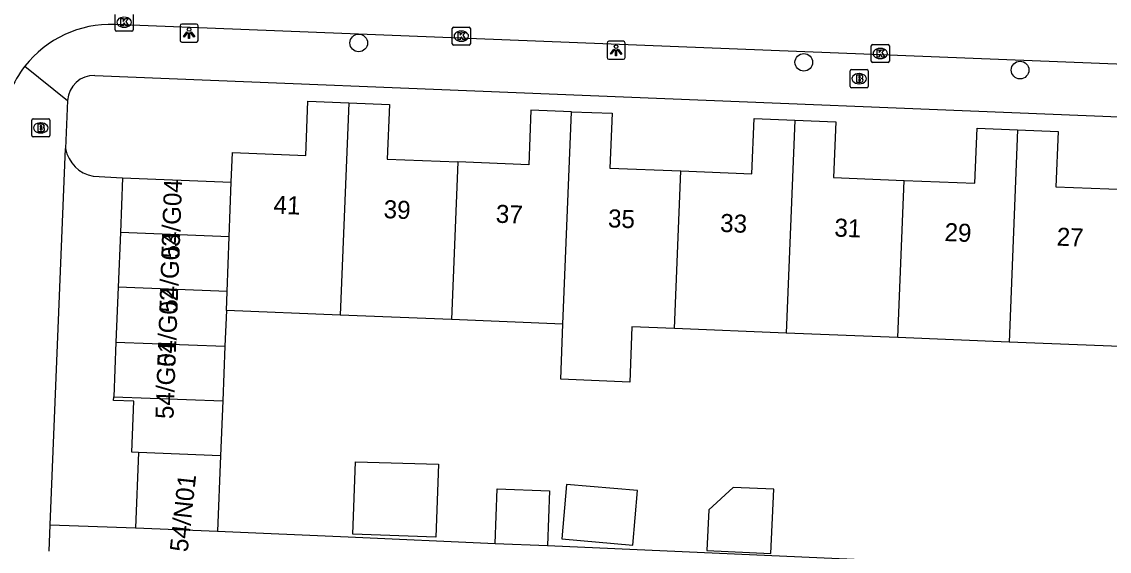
# Model space of a CAD drawing. Extents: x 161355 to 162026, y 386504 to 387459.
# Drawn here: x 161520.8 to 161581.1, y 387097.7 to 387127.1 of the extents above; entities that cross this region are included whole.
import ezdxf

# ---------------------------------------------------------------- set-up
doc = ezdxf.new("R2010")
doc.units = 0
for name, color, linetype in [('IMGEO_Boom', 7, 'Continuous'), ('IMGEO_Brandkraan', 7, 'Continuous'), ('IMGEO_Kolk', 7, 'Continuous'), ('IMGEO_Lichtpunt', 7, 'Continuous'), ('IMGEO_Pand', 7, 'Continuous'), ('IMGEO_Pand_nummerreeks', 7, 'Continuous'), ('IMGEO_Rijbaan_lokaal_open', 7, 'Continuous'), ('IMGEO_Voetpad_open', 7, 'Continuous')]:
    doc.layers.add(name, color=color, linetype=linetype)

msp = doc.modelspace()

# ---------------------------------------------------------------- linework, layer by layer
at = {"layer": 'IMGEO_Boom'}
for centre in [(161539.507, 387125.881), (161564.159, 387124.808), (161576.137, 387124.38)]:
    msp.add_circle(centre, 0.489, dxfattribs=at)
at = {"layer": 'IMGEO_Brandkraan'}
for p, q in [((161566.727, 387123.476), (161566.727, 387124.328)), ((161566.802, 387124.402), (161567.654, 387124.402)), ((161567.728, 387124.328), (161567.728, 387123.476)), ((161567.215, 387124.182), (161567.24, 387124.182)), ((161567.654, 387123.402), (161566.802, 387123.402)), ((161567.238, 387123.622), (161567.213, 387123.622)), ((161521.396, 387120.751), (161521.396, 387121.603)), ((161521.471, 387121.677), (161522.323, 387121.677)), ((161521.884, 387121.457), (161521.909, 387121.457)), ((161522.397, 387121.603), (161522.397, 387120.751)), ((161522.323, 387120.677), (161521.471, 387120.677)), ((161521.907, 387120.897), (161521.882, 387120.897))]:
    msp.add_line(p, q, dxfattribs=at)
for points in [[(161566.727, 387123.476), (161566.727, 387124.328)], [(161566.802, 387124.402), (161567.654, 387124.402)], [(161567.728, 387124.328), (161567.728, 387123.476)], [(161567.075, 387124.102), (161567.075, 387123.702), (161567.288, 387123.702)], [(161567.306, 387124.102), (161567.075, 387124.102)], [(161567.254, 387124.021), (161567.2, 387124.021), (161567.2, 387123.945)], [(161567.2, 387123.945), (161567.253, 387123.945)], [(161567.262, 387123.869), (161567.2, 387123.869), (161567.2, 387123.788)], [(161567.2, 387123.788), (161567.262, 387123.788)], [(161567.654, 387123.402), (161566.802, 387123.402)], [(161521.396, 387120.751), (161521.396, 387121.603)], [(161521.471, 387121.677), (161522.323, 387121.677)], [(161521.744, 387121.377), (161521.744, 387120.977), (161521.957, 387120.977)], [(161521.975, 387121.377), (161521.744, 387121.377)], [(161521.923, 387121.296), (161521.869, 387121.296), (161521.869, 387121.22)], [(161522.397, 387121.603), (161522.397, 387120.751)], [(161522.323, 387120.677), (161521.471, 387120.677)], [(161521.869, 387121.22), (161521.922, 387121.22)], [(161521.931, 387121.144), (161521.869, 387121.144), (161521.869, 387121.063)], [(161521.869, 387121.063), (161521.931, 387121.063)]]:
    msp.add_lwpolyline(points, dxfattribs=at)
for centre, radius, start, end in [((161566.804, 387124.326), 0.0765, 91.55205, 178.44795), ((161566.804, 387124.326), 0.0765, 91.55205, 178.44795), ((161567.652, 387124.326), 0.0765, 1.55205, 88.44795), ((161567.652, 387124.326), 0.0765, 1.55205, 88.44795), ((161567.255, 387123.983), 0.0379, 267.82845, 90.93552), ((161567.263, 387123.828), 0.0404, 269.87594, 90.50774), ((161567.294, 387123.953), 0.251, 268.66757, 293.53466), ((161567.31, 387123.957), 0.145, 59.4692, 91.53667), ((161567.335, 387124.004), 0.0922, 285.51372, 58.15012), ((161567.34, 387123.812), 0.105, 301.31148, 78.98903), ((161566.804, 387123.478), 0.0765, 181.55205, 268.44795), ((161566.804, 387123.478), 0.0765, 181.55205, 268.44795), ((161567.652, 387123.478), 0.0765, 271.55205, 358.44795), ((161567.652, 387123.478), 0.0765, 271.55205, 358.44795), ((161521.473, 387121.601), 0.0765, 91.55205, 178.44795), ((161521.473, 387121.601), 0.0765, 91.55205, 178.44795), ((161521.924, 387121.258), 0.0379, 267.82845, 90.93552), ((161521.979, 387121.232), 0.145, 59.4692, 91.53667), ((161522.004, 387121.279), 0.0922, 285.51372, 58.15012), ((161522.321, 387121.601), 0.0765, 1.55205, 88.44795), ((161522.321, 387121.601), 0.0765, 1.55205, 88.44795), ((161521.473, 387120.753), 0.0765, 181.55205, 268.44795), ((161521.473, 387120.753), 0.0765, 181.55205, 268.44795), ((161521.932, 387121.103), 0.0404, 269.87594, 90.50774), ((161521.963, 387121.228), 0.251, 268.66757, 293.53466), ((161522.009, 387121.087), 0.105, 301.31148, 78.98903), ((161522.321, 387120.753), 0.0765, 271.55205, 358.44795), ((161522.321, 387120.753), 0.0765, 271.55205, 358.44795)]:
    msp.add_arc(centre, radius, start, end, dxfattribs=at)
for centre, major_axis, ratio, start_param, end_param in [((161567.214, 387123.902), (-0.387, 0.002), 0.722429, 4.712389, 7.853982), ((161567.239, 387123.902), (-0.39, 0.002), 0.717154, 1.570796, 4.712389), ((161521.883, 387121.177), (-0.387, 0.002), 0.722429, 4.712389, 7.853982), ((161521.908, 387121.177), (-0.39, 0.002), 0.717154, 1.570796, 4.712389)]:
    msp.add_ellipse(centre, major_axis=major_axis, ratio=ratio, start_param=start_param, end_param=end_param, dxfattribs=at)
at = {"layer": 'IMGEO_Kolk'}
for p, q in [((161526.013, 387126.602), (161526.013, 387127.454)), ((161527.014, 387127.454), (161527.014, 387126.602)), ((161526.524, 387126.748), (161526.499, 387126.748)), ((161544.689, 387125.83), (161544.689, 387126.682)), ((161544.764, 387126.756), (161545.616, 387126.756)), ((161545.69, 387126.682), (161545.69, 387125.83)), ((161526.94, 387126.528), (161526.088, 387126.528)), ((161545.177, 387126.536), (161545.202, 387126.536)), ((161545.616, 387125.756), (161544.764, 387125.756)), ((161545.2, 387125.976), (161545.175, 387125.976)), ((161567.895, 387124.872), (161567.895, 387125.724)), ((161567.97, 387125.798), (161568.822, 387125.798)), ((161568.383, 387125.578), (161568.408, 387125.578)), ((161568.896, 387125.724), (161568.896, 387124.872)), ((161568.406, 387125.018), (161568.381, 387125.018)), ((161568.822, 387124.798), (161567.97, 387124.798))]:
    msp.add_line(p, q, dxfattribs=at)
for points in [[(161526.013, 387126.602), (161526.013, 387127.454)], [(161527.014, 387127.454), (161527.014, 387126.602)], [(161526.334, 387127.228), (161526.457, 387127.228), (161526.457, 387127.077), (161526.587, 387127.228), (161526.751, 387127.228), (161526.605, 387127.077), (161526.758, 387126.828), (161526.606, 387126.828), (161526.521, 387126.992), (161526.457, 387126.925), (161526.457, 387126.828), (161526.334, 387126.828), (161526.334, 387127.228)], [(161544.689, 387125.83), (161544.689, 387126.682)], [(161544.764, 387126.756), (161545.616, 387126.756)], [(161545.69, 387126.682), (161545.69, 387125.83)], [(161526.94, 387126.528), (161526.088, 387126.528)], [(161545.01, 387126.456), (161545.133, 387126.456), (161545.133, 387126.305), (161545.263, 387126.456), (161545.427, 387126.456), (161545.281, 387126.305), (161545.434, 387126.056), (161545.282, 387126.056), (161545.197, 387126.22), (161545.133, 387126.153), (161545.133, 387126.056), (161545.01, 387126.056), (161545.01, 387126.456)], [(161545.616, 387125.756), (161544.764, 387125.756)], [(161567.895, 387124.872), (161567.895, 387125.724)], [(161567.97, 387125.798), (161568.822, 387125.798)], [(161568.216, 387125.498), (161568.339, 387125.498), (161568.339, 387125.347), (161568.469, 387125.498), (161568.633, 387125.498), (161568.487, 387125.347), (161568.64, 387125.098), (161568.488, 387125.098), (161568.403, 387125.262), (161568.339, 387125.195), (161568.339, 387125.098), (161568.216, 387125.098), (161568.216, 387125.498)], [(161568.896, 387125.724), (161568.896, 387124.872)], [(161568.822, 387124.798), (161567.97, 387124.798)]]:
    msp.add_lwpolyline(points, dxfattribs=at)
for centre, start, end in [((161544.766, 387126.68), 91.55205, 178.44795), ((161544.766, 387126.68), 91.55205, 178.44795), ((161545.614, 387126.68), 1.55205, 88.44795), ((161545.614, 387126.68), 1.55205, 88.44795), ((161526.09, 387126.604), 181.55205, 268.44795), ((161526.09, 387126.604), 181.55205, 268.44795), ((161526.938, 387126.604), 271.55205, 358.44795), ((161526.938, 387126.604), 271.55205, 358.44795), ((161544.766, 387125.832), 181.55205, 268.44795), ((161544.766, 387125.832), 181.55205, 268.44795), ((161545.614, 387125.832), 271.55205, 358.44795), ((161545.614, 387125.832), 271.55205, 358.44795), ((161567.972, 387125.722), 91.55205, 178.44795), ((161567.972, 387125.722), 91.55205, 178.44795), ((161568.82, 387125.722), 1.55205, 88.44795), ((161568.82, 387125.722), 1.55205, 88.44795), ((161567.972, 387124.874), 181.55205, 268.44795), ((161567.972, 387124.874), 181.55205, 268.44795), ((161568.82, 387124.874), 271.55205, 358.44795), ((161568.82, 387124.874), 271.55205, 358.44795)]:
    msp.add_arc(centre, 0.0765, start, end, dxfattribs=at)
for centre, major_axis, ratio, start_param, end_param in [((161526.5, 387127.028), (-0.387, 0.002), 0.722429, 4.712389, 7.853982), ((161526.525, 387127.028), (-0.39, 0.002), 0.717154, 1.570796, 4.712389), ((161545.176, 387126.256), (-0.387, 0.002), 0.722429, 4.712389, 7.853982), ((161545.201, 387126.256), (-0.39, 0.002), 0.717154, 1.570796, 4.712389), ((161568.382, 387125.298), (-0.387, 0.002), 0.722429, 4.712389, 7.853982), ((161568.407, 387125.298), (-0.39, 0.002), 0.717154, 1.570796, 4.712389)]:
    msp.add_ellipse(centre, major_axis=major_axis, ratio=ratio, start_param=start_param, end_param=end_param, dxfattribs=at)
at = {"layer": 'IMGEO_Lichtpunt'}
for p, q in [((161529.612, 387126.831), (161529.612, 387126.024)), ((161529.612, 387126.831), (161529.612, 387126.024)), ((161530.514, 387126.926), (161529.706, 387126.926)), ((161530.514, 387126.926), (161529.706, 387126.926)), ((161530.608, 387126.024), (161530.608, 387126.831)), ((161530.608, 387126.024), (161530.608, 387126.831)), ((161529.706, 387125.93), (161530.514, 387125.93)), ((161529.706, 387125.93), (161530.514, 387125.93)), ((161553.262, 387125.878), (161553.262, 387125.071)), ((161553.262, 387125.878), (161553.262, 387125.071)), ((161554.164, 387125.973), (161553.356, 387125.973)), ((161554.164, 387125.973), (161553.356, 387125.973)), ((161554.258, 387125.071), (161554.258, 387125.878)), ((161554.258, 387125.071), (161554.258, 387125.878)), ((161553.356, 387124.977), (161554.164, 387124.977)), ((161553.356, 387124.977), (161554.164, 387124.977))]:
    msp.add_line(p, q, dxfattribs=at)
for points in [[(161529.986, 387126.495), (161530.025, 387126.467), (161529.837, 387126.205), (161529.799, 387126.232), (161529.986, 387126.495)], [(161530.088, 387126.447), (161530.135, 387126.447), (161530.135, 387126.125), (161530.088, 387126.125), (161530.088, 387126.447)], [(161530.198, 387126.467), (161530.236, 387126.494), (161530.423, 387126.232), (161530.384, 387126.204), (161530.198, 387126.467)], [(161553.636, 387125.542), (161553.675, 387125.514), (161553.487, 387125.252), (161553.449, 387125.279), (161553.636, 387125.542)], [(161553.738, 387125.494), (161553.785, 387125.494), (161553.785, 387125.172), (161553.738, 387125.172), (161553.738, 387125.494)], [(161553.848, 387125.514), (161553.886, 387125.541), (161554.073, 387125.279), (161554.034, 387125.251), (161553.848, 387125.514)]]:
    msp.add_lwpolyline(points, dxfattribs=at)
for centre in [(161530.111, 387126.629), (161553.761, 387125.676)]:
    msp.add_circle(centre, 0.0994, dxfattribs=at)
for centre, start, end in [((161529.706, 387126.831), 90, 180), ((161529.706, 387126.831), 90, 180), ((161530.514, 387126.831), 0, 90), ((161530.514, 387126.831), 0, 90), ((161529.706, 387126.024), 180, 270), ((161529.706, 387126.024), 180, 270), ((161530.514, 387126.024), 270, 0), ((161530.514, 387126.024), 270, 360), ((161553.356, 387125.878), 90, 180), ((161553.356, 387125.878), 90, 180), ((161554.164, 387125.878), 0, 90), ((161554.164, 387125.878), 0, 90), ((161553.356, 387125.071), 180, 270), ((161553.356, 387125.071), 180, 270), ((161554.164, 387125.071), 270, 0), ((161554.164, 387125.071), 270, 360)]:
    msp.add_arc(centre, 0.0946, start, end, dxfattribs=at)
at = {"layer": 'IMGEO_Pand'}
for points in [[(161532.445, 387118.176), (161532.513, 387119.807), (161536.573, 387119.644), (161536.694, 387122.652), (161538.952, 387122.561)], [(161538.952, 387122.561), (161538.479, 387110.806)], [(161538.952, 387122.561), (161541.209, 387122.47), (161541.087, 387119.445), (161545.005, 387119.288)], [(161551.292, 387122.075), (161549.045, 387122.166), (161548.923, 387119.13), (161545.005, 387119.288)], [(161550.818, 387110.309), (161551.292, 387122.075)], [(161551.292, 387122.075), (161553.539, 387121.985), (161553.417, 387118.951), (161557.35, 387118.793)], [(161557.35, 387118.793), (161561.284, 387118.635), (161561.407, 387121.696), (161563.665, 387121.606)], [(161563.665, 387121.606), (161563.19, 387109.812)], [(161563.665, 387121.606), (161565.926, 387121.515), (161565.801, 387118.425), (161569.718, 387118.268)], [(161569.718, 387118.268), (161573.635, 387118.11), (161573.757, 387121.161), (161575.998, 387121.071)], [(161575.998, 387121.071), (161575.525, 387109.316)], [(161575.998, 387121.071), (161578.241, 387120.98), (161578.118, 387117.915), (161582.03, 387117.757)], [(161545.005, 387119.288), (161544.654, 387110.557)], [(161526.428, 387118.418), (161526.306, 387115.379)], [(161526.428, 387118.418), (161532.445, 387118.176)], [(161556.999, 387110.061), (161557.35, 387118.793)], [(161569.368, 387109.563), (161569.718, 387118.268)], [(161532.332, 387115.145), (161532.445, 387118.176)], [(161526.306, 387115.379), (161526.184, 387112.348)], [(161532.332, 387115.145), (161526.306, 387115.379)], [(161532.219, 387112.114), (161532.332, 387115.145)], [(161526.184, 387112.348), (161526.062, 387109.317)], [(161532.219, 387112.114), (161526.184, 387112.348)], [(161532.18, 387111.059), (161532.219, 387112.114)], [(161532.18, 387111.059), (161532.101, 387109.083)], [(161538.479, 387110.806), (161532.18, 387111.059)], [(161544.654, 387110.557), (161538.479, 387110.806)], [(161550.818, 387110.309), (161544.654, 387110.557)], [(161556.999, 387110.061), (161554.637, 387110.156), (161554.514, 387107.096), (161550.695, 387107.25), (161550.818, 387110.309)], [(161563.19, 387109.812), (161556.999, 387110.061)], [(161569.368, 387109.563), (161563.19, 387109.812)], [(161526.062, 387109.317), (161525.94, 387106.286)], [(161526.062, 387109.317), (161532.101, 387109.083)], [(161575.525, 387109.316), (161569.368, 387109.563)], [(161581.68, 387109.068), (161575.525, 387109.316)], [(161532.101, 387109.083), (161531.979, 387106.052)], [(161527.308, 387103.203), (161526.936, 387103.218), (161527.05, 387106.041), (161525.932, 387106.085), (161525.94, 387106.286)], [(161525.94, 387106.286), (161531.979, 387106.052)], [(161531.979, 387106.052), (161531.857, 387103.021)], [(161527.308, 387103.203), (161527.141, 387099.031)], [(161531.857, 387103.021), (161527.308, 387103.203)], [(161531.857, 387103.021), (161531.689, 387098.848)], [(161543.779, 387098.504), (161539.175, 387098.672), (161539.321, 387102.683), (161543.927, 387102.555), (161543.779, 387098.504)], [(161551.019, 387101.428), (161550.755, 387098.408), (161554.689, 387098.063), (161554.954, 387101.084), (161551.019, 387101.428)], [(161547.059, 387098.161), (161547.177, 387101.182), (161550.075, 387101.069), (161549.957, 387098.047)], [(161560.252, 387101.267), (161558.891, 387100.014), (161558.786, 387097.776), (161562.324, 387097.61), (161562.492, 387101.162), (161560.252, 387101.267)], [(161527.141, 387099.031), (161531.689, 387098.848)], [(161547.059, 387098.161), (161549.957, 387098.047)]]:
    msp.add_lwpolyline(points, dxfattribs=at)
at = {"layer": 'IMGEO_Rijbaan_lokaal_open'}
msp.add_lwpolyline([(161609.444, 387123.591), (161525.989, 387126.911)], dxfattribs=at)
for centre, radius, start, end in [((161525.786, 387120.862), 6.052, 88.0741, 141.94327), ((161525.78, 387120.862), 6.048, 141.91311, 173.25986)]:
    msp.add_arc(centre, radius, start, end, dxfattribs=at)
at = {"layer": 'IMGEO_Voetpad_open'}
for points in [[(161521.02, 387124.593), (161523.384, 387122.688)], [(161524.9, 387124.083), (161607.248, 387120.747)], [(161523.384, 387122.688), (161523.275, 387120.032)], [(161522.416, 387099.184), (161523.275, 387120.032)], [(161524.801, 387118.502), (161526.428, 387118.418)], [(161522.356, 387097.725), (161522.416, 387099.184)], [(161522.416, 387099.184), (161527.141, 387099.031)], [(161531.689, 387098.848), (161538.919, 387098.528), (161547.059, 387098.161)], [(161549.957, 387098.047), (161567.776, 387097.249)]]:
    msp.add_lwpolyline(points, dxfattribs=at)
for centre, radius, start, end in [((161524.84, 387122.627), 1.457, 87.64736, 177.59221), ((161525.138, 387120.364), 1.893, 190.11447, 259.73554)]:
    msp.add_arc(centre, radius, start, end, dxfattribs=at)

# ---------------------------------------------------------------- texts
at = {"layer": 'IMGEO_Pand_nummerreeks'}
for s, rotation, p in [('54/G04', 87.89963, (161529.571, 387113.933)), ('41', 357.65964, (161534.773, 387116.432)), ('39', 357.65964, (161540.873, 387116.183)), ('37', 357.66233, (161547.086, 387115.928)), ('35', 357.66233, (161553.298, 387115.674)), ('33', 357.65964, (161559.511, 387115.421)), ('31', 357.65964, (161565.837, 387115.163)), ('29', 357.65964, (161571.937, 387114.913)), ('54/G03', 87.89963, (161529.461, 387110.931)), ('27', 357.65964, (161578.15, 387114.659)), ('54/G02', 87.89963, (161529.351, 387107.923)), ('54/G01', 87.89963, (161529.245, 387105.038)), ('54/N01', 83.65981, (161530.03, 387097.652))]:
    msp.add_text(s, height=1, rotation=rotation, dxfattribs=at).set_placement(p)

doc.saveas('drawing.dxf')
